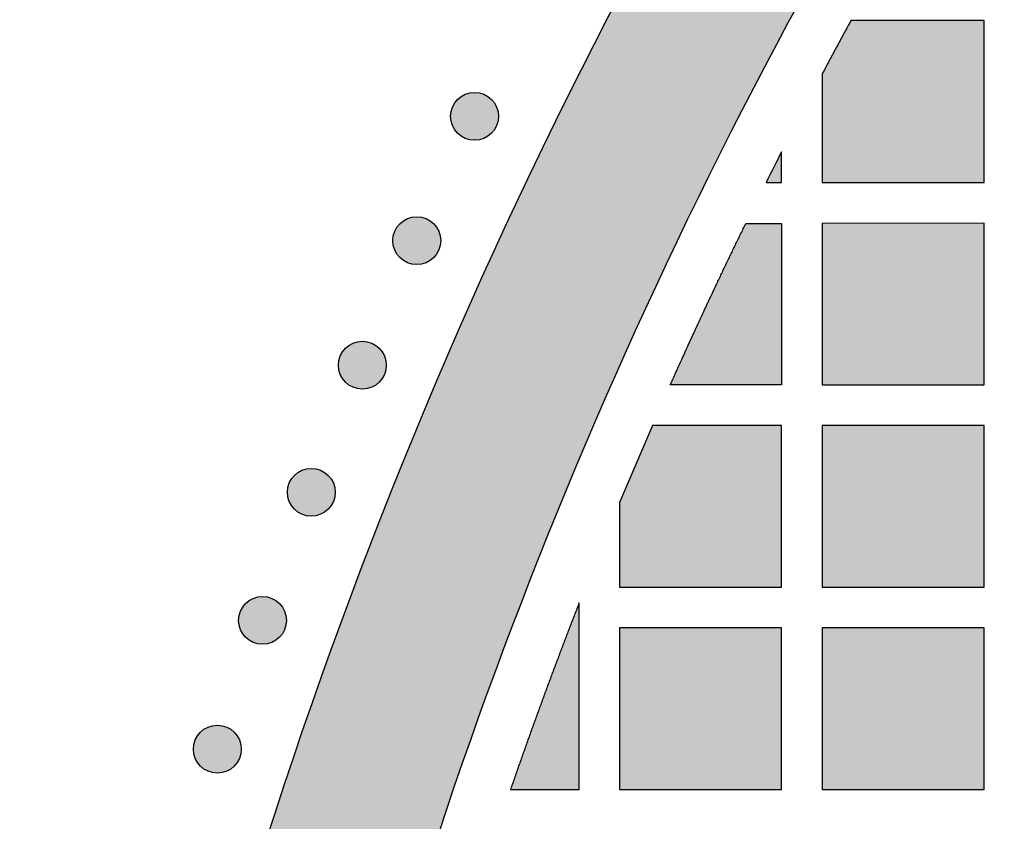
# Model space of a CAD drawing. Header units: millimetres. Extents: x -3873 to -97, y 912 to 4165.
# Tile 502 of 656: x -2042 to -1970, y 3028 to 3087. Entities that reach past the tile are written whole.
import ezdxf

# ---------------------------------------------------------------- set-up
doc = ezdxf.new("R2010")
doc.units = ezdxf.units.MM
doc.layers.add('pattern', color=7, linetype='Continuous', true_color=0x000000)

msp = doc.modelspace()

# ---------------------------------------------------------------- hatches: boundary and pattern name
at = {"layer": 'pattern'}
for points in [[(-2030.457, 2910.644), (-2030.354, 2917.828), (-2030.114, 2925.028), (-2029.734, 2932.242), (-2029.214, 2939.465), (-2028.554, 2946.693), (-2027.752, 2953.922), (-2026.808, 2961.148), (-2025.723, 2968.366), (-2024.495, 2975.573), (-2023.126, 2982.764), (-2021.615, 2989.935), (-2019.963, 2997.082), (-2018.17, 3004.201), (-2016.237, 3011.287), (-2014.165, 3018.338), (-2011.955, 3025.347), (-2009.608, 3032.312), (-2007.127, 3039.229), (-2004.511, 3046.093), (-2001.763, 3052.901), (-1998.886, 3059.648), (-1995.879, 3066.332), (-1992.747, 3072.948), (-1989.491, 3079.493), (-1986.113, 3085.964), (-1982.616, 3092.357), (-1979.003, 3098.67), (-1975.277, 3104.898), (-1971.439, 3111.039), (-1967.494, 3117.091), (-1963.444, 3123.049), (-1959.292, 3128.913), (-1958.28, 3130.827), (-1957.31, 3132.768), (-1956.383, 3134.733), (-1955.5, 3136.721), (-1954.662, 3138.732), (-1953.87, 3140.762), (-1953.124, 3142.811), (-1952.426, 3144.878), (-1951.775, 3146.96), (-1951.172, 3149.056), (-1950.618, 3151.164), (-1950.113, 3153.282), (-1949.657, 3155.41), (-1949.25, 3157.544), (-1948.893, 3159.684), (-1948.585, 3161.827), (-1953.993, 3155.406), (-1959.28, 3148.844), (-1964.44, 3142.147), (-1969.469, 3135.317), (-1974.361, 3128.358), (-1979.111, 3121.274), (-1983.716, 3114.07), (-1988.17, 3106.75), (-1992.47, 3099.318), (-1996.612, 3091.779), (-2000.59, 3084.139), (-2004.403, 3076.404), (-2008.046, 3068.577), (-2011.517, 3060.665), (-2014.812, 3052.674), (-2017.929, 3044.609), (-2020.865, 3036.477), (-2023.618, 3028.284), (-2026.187, 3020.035), (-2028.57, 3011.737), (-2030.765, 3003.397), (-2032.772, 2995.02), (-2034.59, 2986.613), (-2036.218, 2978.183), (-2037.656, 2969.735), (-2038.905, 2961.277), (-2039.964, 2952.814), (-2040.835, 2944.352), (-2041.519, 2935.898), (-2042.016, 2927.458), (-2042.328, 2919.038), (-2042.457, 2910.644)], [(-1980.867, 3087.242), (-1983.002, 3083.287), (-1983.002, 3075.242), (-1971.002, 3075.242), (-1971.002, 3087.242)], [(-2007.497, 3081.406), (-2007.525, 3081.434), (-2007.554, 3081.461), (-2007.584, 3081.487), (-2007.615, 3081.514), (-2007.647, 3081.539), (-2007.679, 3081.565), (-2007.712, 3081.589), (-2007.746, 3081.613), (-2007.781, 3081.637), (-2007.817, 3081.66), (-2007.854, 3081.682), (-2007.891, 3081.703), (-2007.929, 3081.723), (-2007.968, 3081.743), (-2008.007, 3081.762), (-2008.047, 3081.78), (-2008.088, 3081.797), (-2008.129, 3081.813), (-2008.171, 3081.828), (-2008.214, 3081.842), (-2008.257, 3081.855), (-2008.3, 3081.867), (-2008.344, 3081.878), (-2008.388, 3081.888), (-2008.433, 3081.897), (-2008.478, 3081.904), (-2008.523, 3081.911), (-2008.569, 3081.916), (-2008.614, 3081.92), (-2008.66, 3081.923), (-2008.706, 3081.925), (-2008.752, 3081.926), (-2008.798, 3081.925), (-2008.844, 3081.923), (-2008.889, 3081.92), (-2008.935, 3081.916), (-2008.981, 3081.911), (-2009.026, 3081.904), (-2009.071, 3081.897), (-2009.115, 3081.888), (-2009.16, 3081.878), (-2009.204, 3081.867), (-2009.247, 3081.855), (-2009.29, 3081.842), (-2009.333, 3081.828), (-2009.374, 3081.813), (-2009.416, 3081.797), (-2009.457, 3081.78), (-2009.497, 3081.762), (-2009.536, 3081.743), (-2009.575, 3081.723), (-2009.613, 3081.703), (-2009.65, 3081.682), (-2009.687, 3081.66), (-2009.722, 3081.637), (-2009.757, 3081.613), (-2009.791, 3081.589), (-2009.825, 3081.565), (-2009.857, 3081.539), (-2009.889, 3081.514), (-2009.919, 3081.487), (-2009.949, 3081.461), (-2009.978, 3081.434), (-2010.006, 3081.406), (-2010.034, 3081.378), (-2010.061, 3081.349), (-2010.088, 3081.319), (-2010.114, 3081.288), (-2010.14, 3081.257), (-2010.165, 3081.224), (-2010.19, 3081.191), (-2010.214, 3081.157), (-2010.237, 3081.122), (-2010.26, 3081.086), (-2010.282, 3081.05), (-2010.303, 3081.012), (-2010.324, 3080.974), (-2010.343, 3080.936), (-2010.362, 3080.896), (-2010.38, 3080.856), (-2010.397, 3080.815), (-2010.413, 3080.774), (-2010.428, 3080.732), (-2010.443, 3080.69), (-2010.456, 3080.647), (-2010.468, 3080.603), (-2010.479, 3080.559), (-2010.488, 3080.515), (-2010.497, 3080.47), (-2010.505, 3080.425), (-2010.511, 3080.38), (-2010.517, 3080.335), (-2010.521, 3080.289), (-2010.524, 3080.243), (-2010.526, 3080.197), (-2010.526, 3080.151), (-2010.526, 3080.106), (-2010.524, 3080.06), (-2010.521, 3080.014), (-2010.517, 3079.968), (-2010.511, 3079.923), (-2010.505, 3079.877), (-2010.497, 3079.833), (-2010.488, 3079.788), (-2010.479, 3079.744), (-2010.468, 3079.7), (-2010.456, 3079.656), (-2010.443, 3079.613), (-2010.428, 3079.571), (-2010.413, 3079.529), (-2010.397, 3079.487), (-2010.38, 3079.447), (-2010.362, 3079.407), (-2010.343, 3079.367), (-2010.324, 3079.328), (-2010.303, 3079.29), (-2010.282, 3079.253), (-2010.26, 3079.217), (-2010.237, 3079.181), (-2010.214, 3079.146), (-2010.19, 3079.112), (-2010.165, 3079.079), (-2010.14, 3079.046), (-2010.114, 3079.015), (-2010.088, 3078.984), (-2010.061, 3078.954), (-2010.034, 3078.925), (-2010.006, 3078.897), (-2009.978, 3078.869), (-2009.949, 3078.842), (-2009.919, 3078.815), (-2009.889, 3078.789), (-2009.857, 3078.763), (-2009.825, 3078.738), (-2009.791, 3078.714), (-2009.757, 3078.689), (-2009.722, 3078.666), (-2009.687, 3078.643), (-2009.65, 3078.621), (-2009.613, 3078.6), (-2009.575, 3078.58), (-2009.536, 3078.56), (-2009.497, 3078.541), (-2009.457, 3078.523), (-2009.416, 3078.506), (-2009.374, 3078.49), (-2009.333, 3078.475), (-2009.29, 3078.461), (-2009.247, 3078.448), (-2009.204, 3078.436), (-2009.16, 3078.425), (-2009.115, 3078.415), (-2009.071, 3078.406), (-2009.026, 3078.398), (-2008.981, 3078.392), (-2008.935, 3078.387), (-2008.889, 3078.382), (-2008.844, 3078.38), (-2008.798, 3078.378), (-2008.752, 3078.377), (-2008.706, 3078.378), (-2008.66, 3078.38), (-2008.614, 3078.382), (-2008.569, 3078.387), (-2008.523, 3078.392), (-2008.478, 3078.398), (-2008.433, 3078.406), (-2008.388, 3078.415), (-2008.344, 3078.425), (-2008.3, 3078.436), (-2008.257, 3078.448), (-2008.214, 3078.461), (-2008.171, 3078.475), (-2008.129, 3078.49), (-2008.088, 3078.506), (-2008.047, 3078.523), (-2008.007, 3078.541), (-2007.968, 3078.56), (-2007.929, 3078.58), (-2007.891, 3078.6), (-2007.854, 3078.621), (-2007.817, 3078.643), (-2007.781, 3078.666), (-2007.746, 3078.689), (-2007.712, 3078.714), (-2007.679, 3078.738), (-2007.647, 3078.763), (-2007.615, 3078.789), (-2007.584, 3078.815), (-2007.554, 3078.842), (-2007.525, 3078.869), (-2007.497, 3078.897), (-2007.47, 3078.925), (-2007.443, 3078.954), (-2007.416, 3078.984), (-2007.39, 3079.015), (-2007.364, 3079.046), (-2007.339, 3079.079), (-2007.314, 3079.112), (-2007.29, 3079.146), (-2007.266, 3079.181), (-2007.244, 3079.217), (-2007.222, 3079.253), (-2007.2, 3079.29), (-2007.18, 3079.328), (-2007.16, 3079.367), (-2007.141, 3079.407), (-2007.123, 3079.447), (-2007.106, 3079.487), (-2007.09, 3079.529), (-2007.075, 3079.571), (-2007.061, 3079.613), (-2007.048, 3079.656), (-2007.036, 3079.7), (-2007.025, 3079.744), (-2007.015, 3079.788), (-2007.006, 3079.833), (-2006.999, 3079.877), (-2006.992, 3079.923), (-2006.987, 3079.968), (-2006.983, 3080.014), (-2006.98, 3080.06), (-2006.978, 3080.106), (-2006.978, 3080.151), (-2006.978, 3080.197), (-2006.98, 3080.243), (-2006.983, 3080.289), (-2006.987, 3080.335), (-2006.992, 3080.38), (-2006.999, 3080.425), (-2007.006, 3080.47), (-2007.015, 3080.515), (-2007.025, 3080.559), (-2007.036, 3080.603), (-2007.048, 3080.647), (-2007.061, 3080.69), (-2007.075, 3080.732), (-2007.09, 3080.774), (-2007.106, 3080.815), (-2007.123, 3080.856), (-2007.141, 3080.896), (-2007.16, 3080.936), (-2007.18, 3080.974), (-2007.2, 3081.012), (-2007.222, 3081.05), (-2007.244, 3081.086), (-2007.266, 3081.122), (-2007.29, 3081.157), (-2007.314, 3081.191), (-2007.339, 3081.224), (-2007.364, 3081.257), (-2007.39, 3081.288), (-2007.416, 3081.319), (-2007.443, 3081.349), (-2007.47, 3081.378)], [(-1986.002, 3077.522), (-1987.155, 3075.242), (-1986.002, 3075.242)], [(-2011.781, 3072.191), (-2011.809, 3072.219), (-2011.838, 3072.246), (-2011.868, 3072.273), (-2011.899, 3072.299), (-2011.93, 3072.325), (-2011.963, 3072.35), (-2011.996, 3072.374), (-2012.03, 3072.398), (-2012.065, 3072.422), (-2012.101, 3072.445), (-2012.137, 3072.467), (-2012.174, 3072.488), (-2012.212, 3072.508), (-2012.251, 3072.528), (-2012.291, 3072.547), (-2012.331, 3072.565), (-2012.371, 3072.582), (-2012.413, 3072.598), (-2012.455, 3072.613), (-2012.497, 3072.627), (-2012.54, 3072.64), (-2012.584, 3072.652), (-2012.627, 3072.663), (-2012.672, 3072.673), (-2012.716, 3072.682), (-2012.761, 3072.69), (-2012.807, 3072.696), (-2012.852, 3072.701), (-2012.898, 3072.705), (-2012.944, 3072.708), (-2012.989, 3072.71), (-2013.035, 3072.711), (-2013.081, 3072.71), (-2013.127, 3072.708), (-2013.173, 3072.705), (-2013.219, 3072.701), (-2013.264, 3072.696), (-2013.309, 3072.69), (-2013.354, 3072.682), (-2013.399, 3072.673), (-2013.443, 3072.663), (-2013.487, 3072.652), (-2013.531, 3072.64), (-2013.574, 3072.627), (-2013.616, 3072.613), (-2013.658, 3072.598), (-2013.699, 3072.582), (-2013.74, 3072.565), (-2013.78, 3072.547), (-2013.82, 3072.528), (-2013.858, 3072.508), (-2013.896, 3072.488), (-2013.934, 3072.467), (-2013.97, 3072.445), (-2014.006, 3072.422), (-2014.041, 3072.398), (-2014.075, 3072.374), (-2014.108, 3072.35), (-2014.141, 3072.325), (-2014.172, 3072.299), (-2014.203, 3072.273), (-2014.233, 3072.246), (-2014.262, 3072.219), (-2014.29, 3072.191), (-2014.317, 3072.163), (-2014.345, 3072.134), (-2014.371, 3072.104), (-2014.398, 3072.073), (-2014.423, 3072.042), (-2014.449, 3072.009), (-2014.473, 3071.976), (-2014.497, 3071.942), (-2014.521, 3071.907), (-2014.543, 3071.871), (-2014.565, 3071.835), (-2014.587, 3071.797), (-2014.607, 3071.759), (-2014.627, 3071.721), (-2014.646, 3071.681), (-2014.664, 3071.641), (-2014.681, 3071.6), (-2014.697, 3071.559), (-2014.712, 3071.517), (-2014.726, 3071.475), (-2014.739, 3071.432), (-2014.751, 3071.388), (-2014.762, 3071.344), (-2014.772, 3071.3), (-2014.781, 3071.255), (-2014.788, 3071.21), (-2014.795, 3071.165), (-2014.8, 3071.12), (-2014.804, 3071.074), (-2014.807, 3071.028), (-2014.809, 3070.982), (-2014.81, 3070.937), (-2014.809, 3070.891), (-2014.807, 3070.845), (-2014.804, 3070.799), (-2014.8, 3070.753), (-2014.795, 3070.708), (-2014.788, 3070.663), (-2014.781, 3070.618), (-2014.772, 3070.573), (-2014.762, 3070.529), (-2014.751, 3070.485), (-2014.739, 3070.441), (-2014.726, 3070.398), (-2014.712, 3070.356), (-2014.697, 3070.314), (-2014.681, 3070.273), (-2014.664, 3070.232), (-2014.646, 3070.192), (-2014.627, 3070.152), (-2014.607, 3070.114), (-2014.587, 3070.076), (-2014.565, 3070.038), (-2014.543, 3070.002), (-2014.521, 3069.966), (-2014.497, 3069.931), (-2014.473, 3069.897), (-2014.449, 3069.864), (-2014.423, 3069.831), (-2014.398, 3069.8), (-2014.371, 3069.769), (-2014.345, 3069.739), (-2014.317, 3069.71), (-2014.29, 3069.682), (-2014.262, 3069.654), (-2014.233, 3069.627), (-2014.203, 3069.6), (-2014.172, 3069.574), (-2014.141, 3069.548), (-2014.108, 3069.523), (-2014.075, 3069.499), (-2014.041, 3069.475), (-2014.006, 3069.451), (-2013.97, 3069.428), (-2013.934, 3069.406), (-2013.896, 3069.385), (-2013.858, 3069.365), (-2013.82, 3069.345), (-2013.78, 3069.326), (-2013.74, 3069.308), (-2013.699, 3069.291), (-2013.658, 3069.275), (-2013.616, 3069.26), (-2013.574, 3069.246), (-2013.531, 3069.233), (-2013.487, 3069.221), (-2013.443, 3069.21), (-2013.399, 3069.2), (-2013.354, 3069.191), (-2013.309, 3069.183), (-2013.264, 3069.177), (-2013.219, 3069.172), (-2013.173, 3069.168), (-2013.127, 3069.165), (-2013.081, 3069.163), (-2013.035, 3069.162), (-2012.989, 3069.163), (-2012.944, 3069.165), (-2012.898, 3069.168), (-2012.852, 3069.172), (-2012.807, 3069.177), (-2012.761, 3069.183), (-2012.716, 3069.191), (-2012.672, 3069.2), (-2012.627, 3069.21), (-2012.584, 3069.221), (-2012.54, 3069.233), (-2012.497, 3069.246), (-2012.455, 3069.26), (-2012.413, 3069.275), (-2012.371, 3069.291), (-2012.331, 3069.308), (-2012.291, 3069.326), (-2012.251, 3069.345), (-2012.212, 3069.365), (-2012.174, 3069.385), (-2012.137, 3069.406), (-2012.101, 3069.428), (-2012.065, 3069.451), (-2012.03, 3069.475), (-2011.996, 3069.499), (-2011.963, 3069.523), (-2011.93, 3069.548), (-2011.899, 3069.574), (-2011.868, 3069.6), (-2011.838, 3069.627), (-2011.809, 3069.654), (-2011.781, 3069.682), (-2011.753, 3069.71), (-2011.726, 3069.739), (-2011.699, 3069.769), (-2011.673, 3069.8), (-2011.647, 3069.831), (-2011.622, 3069.864), (-2011.597, 3069.897), (-2011.573, 3069.931), (-2011.55, 3069.966), (-2011.527, 3070.002), (-2011.505, 3070.038), (-2011.484, 3070.076), (-2011.463, 3070.114), (-2011.444, 3070.152), (-2011.425, 3070.192), (-2011.407, 3070.232), (-2011.39, 3070.273), (-2011.374, 3070.314), (-2011.359, 3070.356), (-2011.345, 3070.398), (-2011.332, 3070.441), (-2011.32, 3070.485), (-2011.309, 3070.529), (-2011.299, 3070.573), (-2011.29, 3070.618), (-2011.282, 3070.663), (-2011.276, 3070.708), (-2011.271, 3070.753), (-2011.266, 3070.799), (-2011.263, 3070.845), (-2011.262, 3070.891), (-2011.261, 3070.937), (-2011.262, 3070.982), (-2011.263, 3071.028), (-2011.266, 3071.074), (-2011.271, 3071.12), (-2011.276, 3071.165), (-2011.282, 3071.21), (-2011.29, 3071.255), (-2011.299, 3071.3), (-2011.309, 3071.344), (-2011.32, 3071.388), (-2011.332, 3071.432), (-2011.345, 3071.475), (-2011.359, 3071.517), (-2011.374, 3071.559), (-2011.39, 3071.6), (-2011.407, 3071.641), (-2011.425, 3071.681), (-2011.444, 3071.721), (-2011.463, 3071.759), (-2011.484, 3071.797), (-2011.505, 3071.835), (-2011.527, 3071.871), (-2011.55, 3071.907), (-2011.573, 3071.942), (-2011.597, 3071.976), (-2011.622, 3072.009), (-2011.647, 3072.042), (-2011.673, 3072.073), (-2011.699, 3072.104), (-2011.726, 3072.134), (-2011.753, 3072.163)], [(-1994.25, 3060.242), (-1991.509, 3066.245), (-1988.662, 3072.199), (-1986.002, 3072.206), (-1986.002, 3060.242)], [(-1971.002, 3072.242), (-1983.002, 3072.213), (-1983.002, 3060.242), (-1971.002, 3060.242)], [(-2015.811, 3062.957), (-2015.839, 3062.985), (-2015.868, 3063.012), (-2015.898, 3063.038), (-2015.929, 3063.065), (-2015.96, 3063.09), (-2015.993, 3063.116), (-2016.026, 3063.14), (-2016.06, 3063.164), (-2016.095, 3063.188), (-2016.131, 3063.211), (-2016.167, 3063.233), (-2016.205, 3063.254), (-2016.243, 3063.274), (-2016.281, 3063.294), (-2016.321, 3063.313), (-2016.361, 3063.331), (-2016.402, 3063.348), (-2016.443, 3063.364), (-2016.485, 3063.379), (-2016.527, 3063.393), (-2016.57, 3063.406), (-2016.614, 3063.418), (-2016.658, 3063.429), (-2016.702, 3063.439), (-2016.747, 3063.448), (-2016.792, 3063.455), (-2016.837, 3063.462), (-2016.882, 3063.467), (-2016.928, 3063.471), (-2016.974, 3063.474), (-2017.02, 3063.476), (-2017.066, 3063.477), (-2017.111, 3063.476), (-2017.157, 3063.474), (-2017.203, 3063.471), (-2017.249, 3063.467), (-2017.294, 3063.462), (-2017.34, 3063.455), (-2017.384, 3063.448), (-2017.429, 3063.439), (-2017.473, 3063.429), (-2017.517, 3063.418), (-2017.561, 3063.406), (-2017.604, 3063.393), (-2017.646, 3063.379), (-2017.688, 3063.364), (-2017.73, 3063.348), (-2017.77, 3063.331), (-2017.81, 3063.313), (-2017.85, 3063.294), (-2017.889, 3063.274), (-2017.927, 3063.254), (-2017.964, 3063.233), (-2018, 3063.211), (-2018.036, 3063.188), (-2018.071, 3063.164), (-2018.105, 3063.14), (-2018.138, 3063.116), (-2018.171, 3063.09), (-2018.202, 3063.065), (-2018.233, 3063.038), (-2018.263, 3063.012), (-2018.292, 3062.985), (-2018.32, 3062.957), (-2018.348, 3062.929), (-2018.375, 3062.9), (-2018.402, 3062.87), (-2018.428, 3062.839), (-2018.454, 3062.808), (-2018.479, 3062.775), (-2018.503, 3062.742), (-2018.528, 3062.708), (-2018.551, 3062.673), (-2018.574, 3062.637), (-2018.596, 3062.601), (-2018.617, 3062.563), (-2018.637, 3062.525), (-2018.657, 3062.487), (-2018.676, 3062.447), (-2018.694, 3062.407), (-2018.711, 3062.366), (-2018.727, 3062.325), (-2018.742, 3062.283), (-2018.756, 3062.241), (-2018.769, 3062.198), (-2018.781, 3062.154), (-2018.792, 3062.11), (-2018.802, 3062.066), (-2018.811, 3062.021), (-2018.819, 3061.976), (-2018.825, 3061.931), (-2018.83, 3061.886), (-2018.835, 3061.84), (-2018.837, 3061.794), (-2018.839, 3061.748), (-2018.84, 3061.702), (-2018.839, 3061.656), (-2018.837, 3061.611), (-2018.835, 3061.565), (-2018.83, 3061.519), (-2018.825, 3061.474), (-2018.819, 3061.428), (-2018.811, 3061.383), (-2018.802, 3061.339), (-2018.792, 3061.295), (-2018.781, 3061.251), (-2018.769, 3061.207), (-2018.756, 3061.164), (-2018.742, 3061.122), (-2018.727, 3061.08), (-2018.711, 3061.038), (-2018.694, 3060.998), (-2018.676, 3060.958), (-2018.657, 3060.918), (-2018.637, 3060.879), (-2018.617, 3060.841), (-2018.596, 3060.804), (-2018.574, 3060.768), (-2018.551, 3060.732), (-2018.528, 3060.697), (-2018.503, 3060.663), (-2018.479, 3060.63), (-2018.454, 3060.597), (-2018.428, 3060.566), (-2018.402, 3060.535), (-2018.375, 3060.505), (-2018.348, 3060.476), (-2018.32, 3060.448), (-2018.292, 3060.42), (-2018.263, 3060.393), (-2018.233, 3060.366), (-2018.202, 3060.34), (-2018.171, 3060.314), (-2018.138, 3060.289), (-2018.105, 3060.264), (-2018.071, 3060.24), (-2018.036, 3060.217), (-2018, 3060.194), (-2017.964, 3060.172), (-2017.927, 3060.151), (-2017.889, 3060.131), (-2017.85, 3060.111), (-2017.81, 3060.092), (-2017.77, 3060.074), (-2017.73, 3060.057), (-2017.688, 3060.041), (-2017.646, 3060.026), (-2017.604, 3060.012), (-2017.561, 3059.999), (-2017.517, 3059.987), (-2017.473, 3059.976), (-2017.429, 3059.966), (-2017.384, 3059.957), (-2017.34, 3059.949), (-2017.294, 3059.943), (-2017.249, 3059.938), (-2017.203, 3059.933), (-2017.157, 3059.93), (-2017.111, 3059.929), (-2017.066, 3059.928), (-2017.02, 3059.929), (-2016.974, 3059.93), (-2016.928, 3059.933), (-2016.882, 3059.938), (-2016.837, 3059.943), (-2016.792, 3059.949), (-2016.747, 3059.957), (-2016.702, 3059.966), (-2016.658, 3059.976), (-2016.614, 3059.987), (-2016.57, 3059.999), (-2016.527, 3060.012), (-2016.485, 3060.026), (-2016.443, 3060.041), (-2016.402, 3060.057), (-2016.361, 3060.074), (-2016.321, 3060.092), (-2016.281, 3060.111), (-2016.243, 3060.131), (-2016.205, 3060.151), (-2016.167, 3060.172), (-2016.131, 3060.194), (-2016.095, 3060.217), (-2016.06, 3060.24), (-2016.026, 3060.264), (-2015.993, 3060.289), (-2015.96, 3060.314), (-2015.929, 3060.34), (-2015.898, 3060.366), (-2015.868, 3060.393), (-2015.839, 3060.42), (-2015.811, 3060.448), (-2015.783, 3060.476), (-2015.756, 3060.505), (-2015.73, 3060.535), (-2015.703, 3060.566), (-2015.678, 3060.597), (-2015.652, 3060.63), (-2015.628, 3060.663), (-2015.604, 3060.697), (-2015.58, 3060.732), (-2015.557, 3060.768), (-2015.535, 3060.804), (-2015.514, 3060.841), (-2015.494, 3060.879), (-2015.474, 3060.918), (-2015.455, 3060.958), (-2015.437, 3060.998), (-2015.42, 3061.038), (-2015.404, 3061.08), (-2015.389, 3061.122), (-2015.375, 3061.164), (-2015.362, 3061.207), (-2015.35, 3061.251), (-2015.339, 3061.295), (-2015.329, 3061.339), (-2015.32, 3061.383), (-2015.313, 3061.428), (-2015.306, 3061.474), (-2015.301, 3061.519), (-2015.297, 3061.565), (-2015.294, 3061.611), (-2015.292, 3061.656), (-2015.291, 3061.702), (-2015.292, 3061.748), (-2015.294, 3061.794), (-2015.297, 3061.84), (-2015.301, 3061.886), (-2015.306, 3061.931), (-2015.313, 3061.976), (-2015.32, 3062.021), (-2015.329, 3062.066), (-2015.339, 3062.11), (-2015.35, 3062.154), (-2015.362, 3062.198), (-2015.375, 3062.241), (-2015.389, 3062.283), (-2015.404, 3062.325), (-2015.42, 3062.366), (-2015.437, 3062.407), (-2015.455, 3062.447), (-2015.474, 3062.487), (-2015.494, 3062.525), (-2015.514, 3062.563), (-2015.535, 3062.601), (-2015.557, 3062.637), (-2015.58, 3062.673), (-2015.604, 3062.708), (-2015.628, 3062.742), (-2015.652, 3062.775), (-2015.678, 3062.808), (-2015.703, 3062.839), (-2015.73, 3062.87), (-2015.756, 3062.9), (-2015.783, 3062.929)], [(-1995.573, 3057.242), (-1998.002, 3051.534), (-1998.002, 3045.242), (-1986.002, 3045.242), (-1986.002, 3057.242)], [(-1971.002, 3057.242), (-1983.002, 3057.242), (-1983.002, 3045.242), (-1971.002, 3045.242)], [(-2019.597, 3053.538), (-2019.625, 3053.565), (-2019.654, 3053.592), (-2019.684, 3053.619), (-2019.715, 3053.645), (-2019.747, 3053.671), (-2019.779, 3053.696), (-2019.812, 3053.721), (-2019.847, 3053.745), (-2019.881, 3053.768), (-2019.917, 3053.791), (-2019.954, 3053.813), (-2019.991, 3053.834), (-2020.029, 3053.855), (-2020.068, 3053.874), (-2020.107, 3053.893), (-2020.147, 3053.911), (-2020.188, 3053.928), (-2020.229, 3053.944), (-2020.271, 3053.959), (-2020.314, 3053.974), (-2020.357, 3053.987), (-2020.4, 3053.999), (-2020.444, 3054.01), (-2020.488, 3054.02), (-2020.533, 3054.028), (-2020.578, 3054.036), (-2020.623, 3054.042), (-2020.669, 3054.048), (-2020.714, 3054.052), (-2020.76, 3054.055), (-2020.806, 3054.057), (-2020.852, 3054.057), (-2020.898, 3054.057), (-2020.944, 3054.055), (-2020.989, 3054.052), (-2021.035, 3054.048), (-2021.081, 3054.042), (-2021.126, 3054.036), (-2021.171, 3054.028), (-2021.215, 3054.02), (-2021.26, 3054.01), (-2021.304, 3053.999), (-2021.347, 3053.987), (-2021.39, 3053.974), (-2021.433, 3053.959), (-2021.475, 3053.944), (-2021.516, 3053.928), (-2021.557, 3053.911), (-2021.597, 3053.893), (-2021.636, 3053.874), (-2021.675, 3053.855), (-2021.713, 3053.834), (-2021.75, 3053.813), (-2021.787, 3053.791), (-2021.822, 3053.768), (-2021.857, 3053.745), (-2021.891, 3053.721), (-2021.925, 3053.696), (-2021.957, 3053.671), (-2021.989, 3053.645), (-2022.019, 3053.619), (-2022.049, 3053.592), (-2022.078, 3053.565), (-2022.107, 3053.538), (-2022.134, 3053.509), (-2022.161, 3053.48), (-2022.188, 3053.45), (-2022.214, 3053.42), (-2022.24, 3053.388), (-2022.265, 3053.356), (-2022.29, 3053.322), (-2022.314, 3053.288), (-2022.337, 3053.253), (-2022.36, 3053.218), (-2022.382, 3053.181), (-2022.403, 3053.144), (-2022.424, 3053.106), (-2022.443, 3053.067), (-2022.462, 3053.028), (-2022.48, 3052.988), (-2022.497, 3052.947), (-2022.513, 3052.906), (-2022.528, 3052.864), (-2022.543, 3052.821), (-2022.556, 3052.778), (-2022.568, 3052.735), (-2022.579, 3052.691), (-2022.589, 3052.646), (-2022.597, 3052.602), (-2022.605, 3052.557), (-2022.611, 3052.512), (-2022.617, 3052.466), (-2022.621, 3052.421), (-2022.624, 3052.375), (-2022.626, 3052.329), (-2022.626, 3052.283), (-2022.626, 3052.237), (-2022.624, 3052.191), (-2022.621, 3052.145), (-2022.617, 3052.1), (-2022.611, 3052.054), (-2022.605, 3052.009), (-2022.597, 3051.964), (-2022.589, 3051.919), (-2022.579, 3051.875), (-2022.568, 3051.831), (-2022.556, 3051.788), (-2022.543, 3051.745), (-2022.528, 3051.702), (-2022.513, 3051.66), (-2022.497, 3051.619), (-2022.48, 3051.578), (-2022.462, 3051.538), (-2022.443, 3051.499), (-2022.424, 3051.46), (-2022.403, 3051.422), (-2022.382, 3051.385), (-2022.36, 3051.348), (-2022.337, 3051.312), (-2022.314, 3051.278), (-2022.29, 3051.243), (-2022.265, 3051.21), (-2022.24, 3051.178), (-2022.214, 3051.146), (-2022.188, 3051.115), (-2022.161, 3051.085), (-2022.134, 3051.056), (-2022.107, 3051.028), (-2022.078, 3051.001), (-2022.049, 3050.974), (-2022.019, 3050.947), (-2021.989, 3050.921), (-2021.957, 3050.895), (-2021.925, 3050.87), (-2021.891, 3050.845), (-2021.857, 3050.821), (-2021.822, 3050.798), (-2021.787, 3050.775), (-2021.75, 3050.753), (-2021.713, 3050.732), (-2021.675, 3050.711), (-2021.636, 3050.691), (-2021.597, 3050.673), (-2021.557, 3050.655), (-2021.516, 3050.638), (-2021.475, 3050.621), (-2021.433, 3050.606), (-2021.39, 3050.592), (-2021.347, 3050.579), (-2021.304, 3050.567), (-2021.26, 3050.556), (-2021.215, 3050.546), (-2021.171, 3050.538), (-2021.126, 3050.53), (-2021.081, 3050.523), (-2021.035, 3050.518), (-2020.989, 3050.514), (-2020.944, 3050.511), (-2020.898, 3050.509), (-2020.852, 3050.509), (-2020.806, 3050.509), (-2020.76, 3050.511), (-2020.714, 3050.514), (-2020.669, 3050.518), (-2020.623, 3050.523), (-2020.578, 3050.53), (-2020.533, 3050.538), (-2020.488, 3050.546), (-2020.444, 3050.556), (-2020.4, 3050.567), (-2020.357, 3050.579), (-2020.314, 3050.592), (-2020.271, 3050.606), (-2020.229, 3050.621), (-2020.188, 3050.638), (-2020.147, 3050.655), (-2020.107, 3050.673), (-2020.068, 3050.691), (-2020.029, 3050.711), (-2019.991, 3050.732), (-2019.954, 3050.753), (-2019.917, 3050.775), (-2019.881, 3050.798), (-2019.847, 3050.821), (-2019.812, 3050.845), (-2019.779, 3050.87), (-2019.747, 3050.895), (-2019.715, 3050.921), (-2019.684, 3050.947), (-2019.654, 3050.974), (-2019.625, 3051.001), (-2019.597, 3051.028), (-2019.57, 3051.056), (-2019.543, 3051.085), (-2019.516, 3051.115), (-2019.49, 3051.146), (-2019.464, 3051.178), (-2019.439, 3051.21), (-2019.414, 3051.243), (-2019.39, 3051.278), (-2019.367, 3051.312), (-2019.344, 3051.348), (-2019.322, 3051.385), (-2019.3, 3051.422), (-2019.28, 3051.46), (-2019.26, 3051.499), (-2019.241, 3051.538), (-2019.224, 3051.578), (-2019.206, 3051.619), (-2019.19, 3051.66), (-2019.175, 3051.702), (-2019.161, 3051.745), (-2019.148, 3051.788), (-2019.136, 3051.831), (-2019.125, 3051.875), (-2019.115, 3051.919), (-2019.106, 3051.964), (-2019.099, 3052.009), (-2019.092, 3052.054), (-2019.087, 3052.1), (-2019.083, 3052.145), (-2019.08, 3052.191), (-2019.078, 3052.237), (-2019.078, 3052.283), (-2019.078, 3052.329), (-2019.08, 3052.375), (-2019.083, 3052.421), (-2019.087, 3052.466), (-2019.092, 3052.512), (-2019.099, 3052.557), (-2019.106, 3052.602), (-2019.115, 3052.646), (-2019.125, 3052.691), (-2019.136, 3052.735), (-2019.148, 3052.778), (-2019.161, 3052.821), (-2019.175, 3052.864), (-2019.19, 3052.906), (-2019.206, 3052.947), (-2019.224, 3052.988), (-2019.241, 3053.028), (-2019.26, 3053.067), (-2019.28, 3053.106), (-2019.3, 3053.144), (-2019.322, 3053.181), (-2019.344, 3053.218), (-2019.367, 3053.253), (-2019.39, 3053.288), (-2019.414, 3053.322), (-2019.439, 3053.356), (-2019.464, 3053.388), (-2019.49, 3053.42), (-2019.516, 3053.45), (-2019.543, 3053.48), (-2019.57, 3053.509)], [(-2023.208, 3044.04), (-2023.237, 3044.068), (-2023.266, 3044.095), (-2023.295, 3044.122), (-2023.326, 3044.148), (-2023.358, 3044.174), (-2023.39, 3044.199), (-2023.424, 3044.224), (-2023.458, 3044.248), (-2023.493, 3044.271), (-2023.528, 3044.294), (-2023.565, 3044.316), (-2023.602, 3044.337), (-2023.64, 3044.358), (-2023.679, 3044.377), (-2023.718, 3044.396), (-2023.758, 3044.414), (-2023.799, 3044.431), (-2023.84, 3044.447), (-2023.882, 3044.462), (-2023.925, 3044.476), (-2023.968, 3044.49), (-2024.011, 3044.502), (-2024.055, 3044.513), (-2024.099, 3044.522), (-2024.144, 3044.531), (-2024.189, 3044.539), (-2024.234, 3044.545), (-2024.28, 3044.551), (-2024.325, 3044.555), (-2024.371, 3044.558), (-2024.417, 3044.559), (-2024.463, 3044.56), (-2024.509, 3044.559), (-2024.555, 3044.558), (-2024.601, 3044.555), (-2024.646, 3044.551), (-2024.692, 3044.545), (-2024.737, 3044.539), (-2024.782, 3044.531), (-2024.827, 3044.522), (-2024.871, 3044.513), (-2024.915, 3044.502), (-2024.958, 3044.49), (-2025.001, 3044.476), (-2025.044, 3044.462), (-2025.086, 3044.447), (-2025.127, 3044.431), (-2025.168, 3044.414), (-2025.208, 3044.396), (-2025.247, 3044.377), (-2025.286, 3044.358), (-2025.324, 3044.337), (-2025.361, 3044.316), (-2025.398, 3044.294), (-2025.434, 3044.271), (-2025.468, 3044.248), (-2025.503, 3044.224), (-2025.536, 3044.199), (-2025.568, 3044.174), (-2025.6, 3044.148), (-2025.631, 3044.122), (-2025.66, 3044.095), (-2025.69, 3044.068), (-2025.718, 3044.04), (-2025.745, 3044.012), (-2025.772, 3043.983), (-2025.799, 3043.953), (-2025.825, 3043.923), (-2025.851, 3043.891), (-2025.876, 3043.858), (-2025.901, 3043.825), (-2025.925, 3043.791), (-2025.948, 3043.756), (-2025.971, 3043.72), (-2025.993, 3043.684), (-2026.014, 3043.647), (-2026.035, 3043.609), (-2026.055, 3043.57), (-2026.073, 3043.531), (-2026.091, 3043.49), (-2026.108, 3043.45), (-2026.125, 3043.408), (-2026.14, 3043.366), (-2026.154, 3043.324), (-2026.167, 3043.281), (-2026.179, 3043.237), (-2026.19, 3043.194), (-2026.2, 3043.149), (-2026.208, 3043.105), (-2026.216, 3043.06), (-2026.223, 3043.014), (-2026.228, 3042.969), (-2026.232, 3042.923), (-2026.235, 3042.878), (-2026.237, 3042.832), (-2026.237, 3042.786), (-2026.237, 3042.74), (-2026.235, 3042.694), (-2026.232, 3042.648), (-2026.228, 3042.602), (-2026.223, 3042.557), (-2026.216, 3042.512), (-2026.208, 3042.467), (-2026.2, 3042.422), (-2026.19, 3042.378), (-2026.179, 3042.334), (-2026.167, 3042.29), (-2026.154, 3042.248), (-2026.14, 3042.205), (-2026.125, 3042.163), (-2026.108, 3042.122), (-2026.091, 3042.081), (-2026.073, 3042.041), (-2026.055, 3042.001), (-2026.035, 3041.963), (-2026.014, 3041.925), (-2025.993, 3041.887), (-2025.971, 3041.851), (-2025.948, 3041.815), (-2025.925, 3041.78), (-2025.901, 3041.746), (-2025.876, 3041.713), (-2025.851, 3041.681), (-2025.825, 3041.649), (-2025.799, 3041.618), (-2025.772, 3041.588), (-2025.745, 3041.559), (-2025.718, 3041.531), (-2025.69, 3041.504), (-2025.66, 3041.476), (-2025.631, 3041.45), (-2025.6, 3041.423), (-2025.568, 3041.398), (-2025.536, 3041.372), (-2025.503, 3041.348), (-2025.468, 3041.324), (-2025.434, 3041.3), (-2025.398, 3041.278), (-2025.361, 3041.256), (-2025.324, 3041.234), (-2025.286, 3041.214), (-2025.247, 3041.194), (-2025.208, 3041.175), (-2025.168, 3041.157), (-2025.127, 3041.14), (-2025.086, 3041.124), (-2025.044, 3041.109), (-2025.001, 3041.095), (-2024.958, 3041.082), (-2024.915, 3041.07), (-2024.871, 3041.059), (-2024.827, 3041.049), (-2024.782, 3041.04), (-2024.737, 3041.033), (-2024.692, 3041.026), (-2024.646, 3041.021), (-2024.601, 3041.017), (-2024.555, 3041.014), (-2024.509, 3041.012), (-2024.463, 3041.011), (-2024.417, 3041.012), (-2024.371, 3041.014), (-2024.325, 3041.017), (-2024.28, 3041.021), (-2024.234, 3041.026), (-2024.189, 3041.033), (-2024.144, 3041.04), (-2024.099, 3041.049), (-2024.055, 3041.059), (-2024.011, 3041.07), (-2023.968, 3041.082), (-2023.925, 3041.095), (-2023.882, 3041.109), (-2023.84, 3041.124), (-2023.799, 3041.14), (-2023.758, 3041.157), (-2023.718, 3041.175), (-2023.679, 3041.194), (-2023.64, 3041.214), (-2023.602, 3041.234), (-2023.565, 3041.256), (-2023.528, 3041.278), (-2023.493, 3041.3), (-2023.458, 3041.324), (-2023.424, 3041.348), (-2023.39, 3041.372), (-2023.358, 3041.398), (-2023.326, 3041.423), (-2023.295, 3041.45), (-2023.266, 3041.476), (-2023.237, 3041.504), (-2023.208, 3041.531), (-2023.181, 3041.559), (-2023.154, 3041.588), (-2023.127, 3041.618), (-2023.101, 3041.649), (-2023.075, 3041.681), (-2023.05, 3041.713), (-2023.025, 3041.746), (-2023.001, 3041.78), (-2022.978, 3041.815), (-2022.955, 3041.851), (-2022.933, 3041.887), (-2022.912, 3041.925), (-2022.891, 3041.963), (-2022.871, 3042.001), (-2022.853, 3042.041), (-2022.835, 3042.081), (-2022.818, 3042.122), (-2022.802, 3042.163), (-2022.786, 3042.205), (-2022.772, 3042.248), (-2022.759, 3042.29), (-2022.747, 3042.334), (-2022.736, 3042.378), (-2022.726, 3042.422), (-2022.718, 3042.467), (-2022.71, 3042.512), (-2022.704, 3042.557), (-2022.698, 3042.602), (-2022.694, 3042.648), (-2022.691, 3042.694), (-2022.689, 3042.74), (-2022.689, 3042.786), (-2022.689, 3042.832), (-2022.691, 3042.878), (-2022.694, 3042.923), (-2022.698, 3042.969), (-2022.704, 3043.014), (-2022.71, 3043.06), (-2022.718, 3043.105), (-2022.726, 3043.149), (-2022.736, 3043.194), (-2022.747, 3043.237), (-2022.759, 3043.281), (-2022.772, 3043.324), (-2022.786, 3043.366), (-2022.802, 3043.408), (-2022.818, 3043.45), (-2022.835, 3043.49), (-2022.853, 3043.531), (-2022.871, 3043.57), (-2022.891, 3043.609), (-2022.912, 3043.647), (-2022.933, 3043.684), (-2022.955, 3043.72), (-2022.978, 3043.756), (-2023.001, 3043.791), (-2023.025, 3043.825), (-2023.05, 3043.858), (-2023.075, 3043.891), (-2023.101, 3043.923), (-2023.127, 3043.953), (-2023.154, 3043.983), (-2023.181, 3044.012)], [(-2001.002, 3030.242), (-2001.002, 3044.084), (-2003.616, 3037.188), (-2006.093, 3030.242)], [(-1998.002, 3042.242), (-1998.002, 3030.242), (-1986.002, 3030.242), (-1986.002, 3042.242)], [(-1971.002, 3042.242), (-1983.002, 3042.242), (-1983.002, 3030.242), (-1971.002, 3030.242)], [(-2026.556, 3034.494), (-2026.584, 3034.522), (-2026.613, 3034.549), (-2026.643, 3034.576), (-2026.674, 3034.602), (-2026.706, 3034.628), (-2026.738, 3034.653), (-2026.771, 3034.678), (-2026.805, 3034.702), (-2026.84, 3034.725), (-2026.876, 3034.748), (-2026.913, 3034.77), (-2026.95, 3034.791), (-2026.988, 3034.812), (-2027.027, 3034.831), (-2027.066, 3034.85), (-2027.106, 3034.868), (-2027.147, 3034.885), (-2027.188, 3034.901), (-2027.23, 3034.916), (-2027.273, 3034.93), (-2027.316, 3034.944), (-2027.359, 3034.956), (-2027.403, 3034.967), (-2027.447, 3034.976), (-2027.492, 3034.985), (-2027.537, 3034.993), (-2027.582, 3034.999), (-2027.628, 3035.005), (-2027.673, 3035.009), (-2027.719, 3035.012), (-2027.765, 3035.013), (-2027.811, 3035.014), (-2027.857, 3035.013), (-2027.903, 3035.012), (-2027.948, 3035.009), (-2027.994, 3035.005), (-2028.039, 3034.999), (-2028.085, 3034.993), (-2028.13, 3034.985), (-2028.174, 3034.976), (-2028.219, 3034.967), (-2028.263, 3034.956), (-2028.306, 3034.944), (-2028.349, 3034.93), (-2028.391, 3034.916), (-2028.433, 3034.901), (-2028.475, 3034.885), (-2028.516, 3034.868), (-2028.556, 3034.85), (-2028.595, 3034.831), (-2028.634, 3034.812), (-2028.672, 3034.791), (-2028.709, 3034.77), (-2028.746, 3034.748), (-2028.781, 3034.725), (-2028.816, 3034.702), (-2028.85, 3034.678), (-2028.884, 3034.653), (-2028.916, 3034.628), (-2028.948, 3034.602), (-2028.978, 3034.576), (-2029.008, 3034.549), (-2029.037, 3034.522), (-2029.065, 3034.494), (-2029.093, 3034.466), (-2029.12, 3034.437), (-2029.147, 3034.407), (-2029.173, 3034.377), (-2029.199, 3034.345), (-2029.224, 3034.313), (-2029.249, 3034.279), (-2029.273, 3034.245), (-2029.296, 3034.21), (-2029.319, 3034.175), (-2029.341, 3034.138), (-2029.362, 3034.101), (-2029.383, 3034.063), (-2029.402, 3034.024), (-2029.421, 3033.985), (-2029.439, 3033.944), (-2029.456, 3033.904), (-2029.472, 3033.862), (-2029.487, 3033.82), (-2029.501, 3033.778), (-2029.515, 3033.735), (-2029.527, 3033.692), (-2029.538, 3033.648), (-2029.547, 3033.603), (-2029.556, 3033.559), (-2029.564, 3033.514), (-2029.57, 3033.468), (-2029.576, 3033.423), (-2029.58, 3033.377), (-2029.583, 3033.332), (-2029.584, 3033.286), (-2029.585, 3033.24), (-2029.584, 3033.194), (-2029.583, 3033.148), (-2029.58, 3033.102), (-2029.576, 3033.057), (-2029.57, 3033.011), (-2029.564, 3032.966), (-2029.556, 3032.921), (-2029.547, 3032.876), (-2029.538, 3032.832), (-2029.527, 3032.788), (-2029.515, 3032.745), (-2029.501, 3032.702), (-2029.487, 3032.659), (-2029.472, 3032.617), (-2029.456, 3032.576), (-2029.439, 3032.535), (-2029.421, 3032.495), (-2029.402, 3032.456), (-2029.383, 3032.417), (-2029.362, 3032.379), (-2029.341, 3032.342), (-2029.319, 3032.305), (-2029.296, 3032.269), (-2029.273, 3032.234), (-2029.249, 3032.2), (-2029.224, 3032.167), (-2029.199, 3032.135), (-2029.173, 3032.103), (-2029.147, 3032.072), (-2029.12, 3032.042), (-2029.093, 3032.013), (-2029.065, 3031.985), (-2029.037, 3031.958), (-2029.008, 3031.93), (-2028.978, 3031.904), (-2028.948, 3031.878), (-2028.916, 3031.852), (-2028.884, 3031.827), (-2028.85, 3031.802), (-2028.816, 3031.778), (-2028.781, 3031.754), (-2028.746, 3031.732), (-2028.709, 3031.71), (-2028.672, 3031.688), (-2028.634, 3031.668), (-2028.595, 3031.648), (-2028.556, 3031.629), (-2028.516, 3031.611), (-2028.475, 3031.594), (-2028.433, 3031.578), (-2028.391, 3031.563), (-2028.349, 3031.549), (-2028.306, 3031.536), (-2028.263, 3031.524), (-2028.219, 3031.513), (-2028.174, 3031.503), (-2028.13, 3031.494), (-2028.085, 3031.487), (-2028.039, 3031.48), (-2027.994, 3031.475), (-2027.948, 3031.471), (-2027.903, 3031.468), (-2027.857, 3031.466), (-2027.811, 3031.465), (-2027.765, 3031.466), (-2027.719, 3031.468), (-2027.673, 3031.471), (-2027.628, 3031.475), (-2027.582, 3031.48), (-2027.537, 3031.487), (-2027.492, 3031.494), (-2027.447, 3031.503), (-2027.403, 3031.513), (-2027.359, 3031.524), (-2027.316, 3031.536), (-2027.273, 3031.549), (-2027.23, 3031.563), (-2027.188, 3031.578), (-2027.147, 3031.594), (-2027.106, 3031.611), (-2027.066, 3031.629), (-2027.027, 3031.648), (-2026.988, 3031.668), (-2026.95, 3031.688), (-2026.913, 3031.71), (-2026.876, 3031.732), (-2026.84, 3031.754), (-2026.805, 3031.778), (-2026.771, 3031.802), (-2026.738, 3031.827), (-2026.706, 3031.852), (-2026.674, 3031.878), (-2026.643, 3031.904), (-2026.613, 3031.93), (-2026.584, 3031.958), (-2026.556, 3031.985), (-2026.529, 3032.013), (-2026.501, 3032.042), (-2026.475, 3032.072), (-2026.449, 3032.103), (-2026.423, 3032.135), (-2026.398, 3032.167), (-2026.373, 3032.2), (-2026.349, 3032.234), (-2026.325, 3032.269), (-2026.303, 3032.305), (-2026.281, 3032.342), (-2026.259, 3032.379), (-2026.239, 3032.417), (-2026.219, 3032.456), (-2026.2, 3032.495), (-2026.182, 3032.535), (-2026.165, 3032.576), (-2026.149, 3032.617), (-2026.134, 3032.659), (-2026.12, 3032.702), (-2026.107, 3032.745), (-2026.095, 3032.788), (-2026.084, 3032.832), (-2026.074, 3032.876), (-2026.065, 3032.921), (-2026.058, 3032.966), (-2026.051, 3033.011), (-2026.046, 3033.057), (-2026.042, 3033.102), (-2026.039, 3033.148), (-2026.037, 3033.194), (-2026.036, 3033.24), (-2026.037, 3033.286), (-2026.039, 3033.332), (-2026.042, 3033.377), (-2026.046, 3033.423), (-2026.051, 3033.468), (-2026.058, 3033.514), (-2026.065, 3033.559), (-2026.074, 3033.603), (-2026.084, 3033.648), (-2026.095, 3033.692), (-2026.107, 3033.735), (-2026.12, 3033.778), (-2026.134, 3033.82), (-2026.149, 3033.862), (-2026.165, 3033.904), (-2026.182, 3033.944), (-2026.2, 3033.985), (-2026.219, 3034.024), (-2026.239, 3034.063), (-2026.259, 3034.101), (-2026.281, 3034.138), (-2026.303, 3034.175), (-2026.325, 3034.21), (-2026.349, 3034.245), (-2026.373, 3034.279), (-2026.398, 3034.313), (-2026.423, 3034.345), (-2026.449, 3034.377), (-2026.475, 3034.407), (-2026.501, 3034.437), (-2026.529, 3034.466)]]:
    msp.add_hatch(color=256, dxfattribs=at).paths.add_polyline_path(points, flags=0)

# ---------------------------------------------------------------- linework, layer by layer
for p, q in [((-1971.002, 3075.242), (-1971.002, 3087.242)), ((-1983.002, 3083.287), (-1983.002, 3075.242)), ((-1983.002, 3075.242), (-1971.002, 3075.242)), ((-1988.662, 3072.199), (-1986.002, 3072.206)), ((-1986.002, 3072.206), (-1986.002, 3060.242)), ((-2001.002, 3030.242), (-2001.002, 3044.084))]:
    msp.add_line(p, q, dxfattribs=at)
msp.add_lwpolyline([(-1987.155, 3075.242), (-1986.002, 3075.242), (-1986.002, 3077.522)], dxfattribs=at)
for points in [[(-1971.002, 3072.242), (-1983.002, 3072.213), (-1983.002, 3060.242), (-1971.002, 3060.242)], [(-1995.573, 3057.242), (-1998.002, 3051.534), (-1998.002, 3045.242), (-1986.002, 3045.242), (-1986.002, 3057.242)], [(-1971.002, 3057.242), (-1983.002, 3057.242), (-1983.002, 3045.242), (-1971.002, 3045.242)], [(-1998.002, 3042.242), (-1998.002, 3030.242), (-1986.002, 3030.242), (-1986.002, 3042.242)], [(-1971.002, 3042.242), (-1983.002, 3042.242), (-1983.002, 3030.242), (-1971.002, 3030.242)]]:
    msp.add_lwpolyline(points, close=True, dxfattribs=at)
for centre in [(-2008.752, 3080.151), (-2013.035, 3070.937), (-2017.066, 3061.702), (-2020.852, 3052.283), (-2024.463, 3042.786), (-2027.811, 3033.24)]:
    msp.add_circle(centre, 1.774, dxfattribs=at)
for centre, radius, start, end in [((-1654.761, 2908.888), 387.7, 139.2764, 179.74051), ((-1648.746, 2905.65), 378.526, 152.99579, 153.38259)]:
    msp.add_arc(centre, radius, start, end, dxfattribs=at)
at = {"layer": 'pattern', "extrusion": (0, 0, -1)}
msp.add_arc((1654.761, 2908.888), 375.7, 0.26778, 35.84833, dxfattribs=at)
at = {"layer": 'pattern'}
for points, weights in [([(-1980.867, 3087.242), (-1981.946, 3085.27), (-1983.002, 3083.287)], [1, 0.999982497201, 1]), ([(-1994.25, 3060.242), (-1991.562, 3066.27), (-1988.662, 3072.199)], [1, 0.999842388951, 1]), ([(-2001.002, 3044.084), (-2003.685, 3037.213), (-2006.093, 3030.242)], [1, 0.999803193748, 1])]:
    msp.add_rational_spline(points, weights, degree=2, dxfattribs=at)
for points in [[(-1971.002, 3087.242), (-1975.936, 3087.242), (-1980.867, 3087.242)], [(-1986.002, 3060.242), (-1990.128, 3060.242), (-1994.25, 3060.242)], [(-2006.093, 3030.242), (-2003.547, 3030.242), (-2001.002, 3030.242)]]:
    msp.add_open_spline(points, degree=2, dxfattribs=at)

doc.saveas('drawing.dxf')
